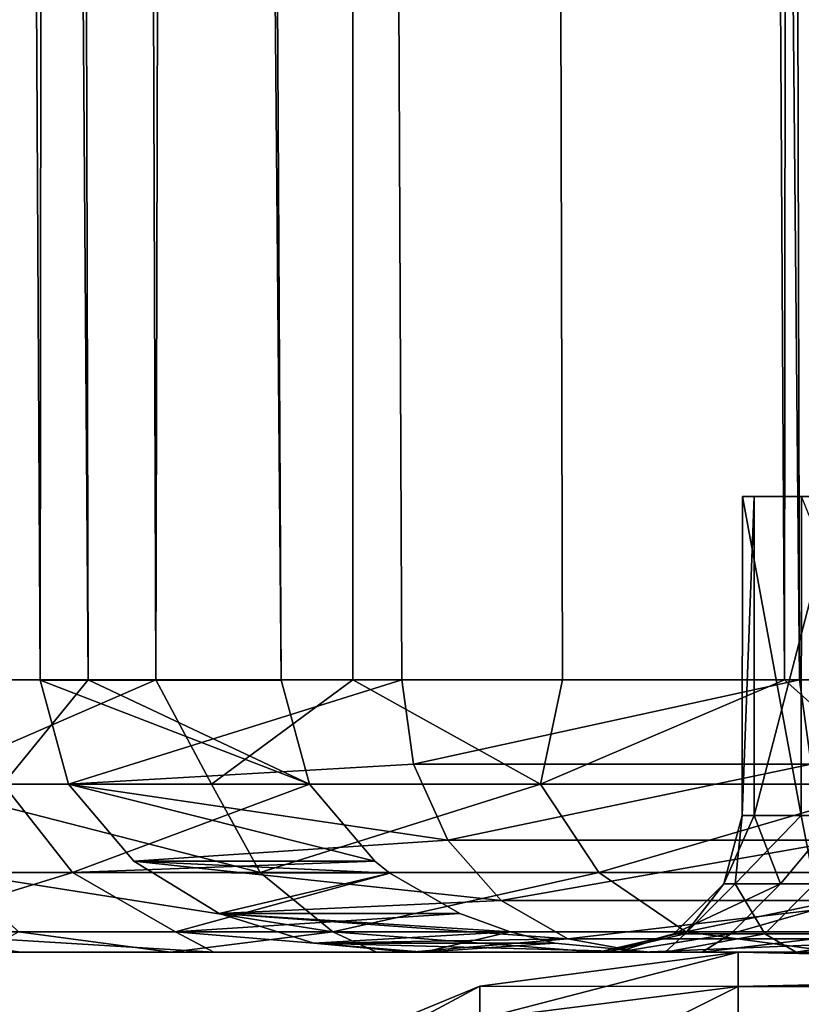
# Model space of a CAD drawing. Header units: millimetres. Extents: x -39 to 39, y -2 to 145.
# Tile 281 of 656: x -15.439 to -14.581, y 37.943 to 39.023. Entities that reach past the tile are written whole.
import ezdxf

# ---------------------------------------------------------------- set-up
doc = ezdxf.new("R2010")
doc.units = ezdxf.units.MM
doc.header["$LTSCALE"] = 65.185185
for name, color, linetype in [('11', 7, 'CONTINUOUS'), ('12', 7, 'CONTINUOUS'), ('120', 7, 'CONTINUOUS'), ('128', 7, 'CONTINUOUS'), ('129', 7, 'CONTINUOUS'), ('130', 7, 'CONTINUOUS'), ('148', 7, 'CONTINUOUS'), ('149', 7, 'CONTINUOUS'), ('151', 7, 'CONTINUOUS'), ('42', 7, 'CONTINUOUS'), ('45', 7, 'CONTINUOUS'), ('61', 7, 'CONTINUOUS'), ('633', 7, 'CONTINUOUS'), ('634', 7, 'CONTINUOUS'), ('637', 7, 'CONTINUOUS'), ('638', 7, 'CONTINUOUS'), ('66', 7, 'CONTINUOUS')]:
    doc.layers.add(name, color=color, linetype=linetype)

msp = doc.modelspace()

# ---------------------------------------------------------------- linework, layer by layer
at = {"layer": '11', "color": 7, "linetype": 'Continuous'}
for points in [[(-16.703, 38, 1.7661), (-16.4617, 38, 1.2088), (-14.7822, 38, 0.7248), (-16.703, 38, 1.7661)], [(-16.6524, 38, 2.1927), (-16.703, 38, 1.7661), (-14.7822, 38, 0.7248), (-16.6524, 38, 2.1927)], [(-16.5911, 38, 2.6164), (-16.6524, 38, 2.1927), (-14.6898, 38, 1.801), (-16.5911, 38, 2.6164)], [(-14.6898, 38, 1.801), (-16.6524, 38, 2.1927), (-14.7822, 38, 0.7248), (-14.6898, 38, 1.801)], [(-16.4964, 38, 3.1589), (-16.5911, 38, 2.6164), (-14.6898, 38, 1.801), (-16.4964, 38, 3.1589)], [(-16.5058, 38, 0.0622), (-16.4982, 38, -0.5092), (-14.7303, 38, -1.4348), (-16.5058, 38, 0.0622)], [(-16.4937, 38, 0.6349), (-16.5058, 38, 0.0622), (-14.7955, 38, -0.3559), (-16.4937, 38, 0.6349)], [(-14.7955, 38, -0.3559), (-16.5058, 38, 0.0622), (-14.7303, 38, -1.4348), (-14.7955, 38, -0.3559)], [(-16.4982, 38, -0.5092), (-16.4707, 38, -1.0793), (-14.7303, 38, -1.4348), (-16.4982, 38, -0.5092)], [(-16.2137, 38, 3.093), (-16.4964, 38, 3.1589), (-14.6898, 38, 1.801), (-16.2137, 38, 3.093)], [(-16.4617, 38, 1.2088), (-16.4937, 38, 0.6349), (-14.7822, 38, 0.7248), (-16.4617, 38, 1.2088)], [(-14.7822, 38, 0.7248), (-16.4937, 38, 0.6349), (-14.7955, 38, -0.3559), (-14.7822, 38, 0.7248)], [(-16.4707, 38, -1.0793), (-16.4235, 38, -1.6482), (-14.5863, 38, -2.5045), (-16.4707, 38, -1.0793)], [(-14.7303, 38, -1.4348), (-16.4707, 38, -1.0793), (-14.5863, 38, -2.5045), (-14.7303, 38, -1.4348)], [(-16.4496, 38, -3.3945), (-16.3295, 38, -3.9319), (-14.0672, 38, -4.599), (-16.4496, 38, -3.3945)], [(-16.1631, 38, -3.3472), (-16.4496, 38, -3.3945), (-14.0672, 38, -4.599), (-16.1631, 38, -3.3472)], [(-16.4235, 38, -1.6482), (-16.3565, 38, -2.2158), (-14.5863, 38, -2.5045), (-16.4235, 38, -1.6482)], [(-16.3565, 38, -2.2158), (-16.2697, 38, -2.7821), (-14.3648, 38, -3.5626), (-16.3565, 38, -2.2158)], [(-14.5863, 38, -2.5045), (-16.3565, 38, -2.2158), (-14.3648, 38, -3.5626), (-14.5863, 38, -2.5045)], [(-16.3295, 38, -3.9319), (-16.2239, 38, -4.3468), (-13.694, 38, -5.6135), (-16.3295, 38, -3.9319)], [(-14.0672, 38, -4.599), (-16.3295, 38, -3.9319), (-13.694, 38, -5.6135), (-14.0672, 38, -4.599)], [(-16.2697, 38, -2.7821), (-16.1631, 38, -3.3472), (-14.3648, 38, -3.5626), (-16.2697, 38, -2.7821)], [(-16.2239, 38, -4.3468), (-16.1075, 38, -4.7603), (-13.694, 38, -5.6135), (-16.2239, 38, -4.3468)], [(-16.0959, 38, 3.6557), (-16.2137, 38, 3.093), (-14.5192, 38, 2.869), (-16.0959, 38, 3.6557)], [(-14.5192, 38, 2.869), (-16.2137, 38, 3.093), (-14.6898, 38, 1.801), (-14.5192, 38, 2.869)], [(-14.3648, 38, -3.5626), (-16.1631, 38, -3.3472), (-14.0672, 38, -4.599), (-14.3648, 38, -3.5626)], [(-16.1075, 38, -4.7603), (-15.6713, 38, -5.1828), (-13.694, 38, -5.6135), (-16.1075, 38, -4.7603)], [(-15.9594, 38, 4.212), (-16.0959, 38, 3.6557), (-14.5192, 38, 2.869), (-15.9594, 38, 4.212)], [(-15.8042, 38, 4.762), (-15.9594, 38, 4.212), (-14.2714, 38, 3.9193), (-15.8042, 38, 4.762)], [(-14.2714, 38, 3.9193), (-15.9594, 38, 4.212), (-14.5192, 38, 2.869), (-14.2714, 38, 3.9193)], [(-15.6301, 38, 5.3056), (-15.8042, 38, 4.762), (-14.2714, 38, 3.9193), (-15.6301, 38, 5.3056)], [(-15.6713, 38, -5.1828), (-15.481, 38, -5.7255), (-13.2492, 38, -6.5951), (-15.6713, 38, -5.1828)], [(-13.694, 38, -5.6135), (-15.6713, 38, -5.1828), (-13.2492, 38, -6.5951), (-13.694, 38, -5.6135)], [(-15.4373, 38, 5.8429), (-15.6301, 38, 5.3056), (-13.9472, 38, 4.9513), (-15.4373, 38, 5.8429)], [(-13.9472, 38, 4.9513), (-15.6301, 38, 5.3056), (-14.2714, 38, 3.9193), (-13.9472, 38, 4.9513)], [(-15.481, 38, -5.7255), (-15.273, 38, -6.2594), (-12.7324, 38, -7.5447), (-15.481, 38, -5.7255)], [(-13.2492, 38, -6.5951), (-15.481, 38, -5.7255), (-12.7324, 38, -7.5447), (-13.2492, 38, -6.5951)], [(-15.2256, 38, 6.3738), (-15.4373, 38, 5.8429), (-13.5495, 38, 5.9538), (-15.2256, 38, 6.3738)], [(-13.5495, 38, 5.9538), (-15.4373, 38, 5.8429), (-13.9472, 38, 4.9513), (-13.5495, 38, 5.9538)], [(-15.273, 38, -6.2594), (-15.0472, 38, -6.7844), (-12.1493, 38, -8.4517), (-15.273, 38, -6.2594)], [(-12.7324, 38, -7.5447), (-15.273, 38, -6.2594), (-12.1493, 38, -8.4517), (-12.7324, 38, -7.5447)], [(-14.9952, 38, 6.8983), (-15.2256, 38, 6.3738), (-13.5495, 38, 5.9538), (-14.9952, 38, 6.8983)], [(-15.0472, 38, -6.7844), (-14.8037, 38, -7.3007), (-12.1493, 38, -8.4517), (-15.0472, 38, -6.7844)], [(-15.0105, 38, 7.5363), (-14.746, 38, 7.4164), (-13.0784, 38, 6.9276), (-15.0105, 38, 7.5363)], [(-14.7557, 38, 8.0237), (-15.0105, 38, 7.5363), (-13.0784, 38, 6.9276), (-14.7557, 38, 8.0237)], [(-14.746, 38, 7.4164), (-14.9952, 38, 6.8983), (-13.0784, 38, 6.9276), (-14.746, 38, 7.4164)], [(-13.0784, 38, 6.9276), (-14.9952, 38, 6.8983), (-13.5495, 38, 5.9538), (-13.0784, 38, 6.9276)], [(-14.8037, 38, -7.3007), (-14.5424, 38, -7.8082), (-11.4992, 38, -9.317), (-14.8037, 38, -7.3007)], [(-12.1493, 38, -8.4517), (-14.8037, 38, -7.3007), (-11.4992, 38, -9.317), (-12.1493, 38, -8.4517)], [(-14.5457, 38, 8.3984), (-14.7557, 38, 8.0237), (-12.5393, 38, 7.8615), (-14.5457, 38, 8.3984)], [(-12.5393, 38, 7.8615), (-14.7557, 38, 8.0237), (-13.0784, 38, 6.9276), (-12.5393, 38, 7.8615)]]:
    msp.add_3dface(points, dxfattribs=at)
at = {"layer": '12', "color": 7, "linetype": 'Continuous'}
for points in [[(-15.5676, 121, 7.0632), (-15.9983, 121, 6.0244), (-15.3633, 38.299, 6.8126), (-15.5676, 121, 7.0632)], [(-15.3633, 38.299, 6.8126), (-15.9983, 121, 6.0244), (-15.561, 38.299, 6.3481), (-15.3633, 38.299, 6.8126)], [(-15.5724, 121, -7.0526), (-15.0751, 121, -8.0611), (-15.2893, 38.299, -6.9771), (-15.5724, 121, -7.0526)], [(-15.492, 38.299, -6.5147), (-15.5724, 121, -7.0526), (-15.2893, 38.299, -6.9771), (-15.492, 38.299, -6.5147)], [(-15.1518, 38.2987, 7.2709), (-15.5676, 121, 7.0632), (-15.3633, 38.299, 6.8126), (-15.1518, 38.2987, 7.2709)], [(-15.2893, 38.299, -6.9771), (-15.0751, 121, -8.0611), (-15.0729, 38.299, -7.4332), (-15.2893, 38.299, -6.9771)], [(-15.0751, 121, -8.0611), (-14.5125, 121, -9.0347), (-14.5993, 38.299, -8.3248), (-15.0751, 121, -8.0611)], [(-15.0729, 38.299, -7.4332), (-15.0751, 121, -8.0611), (-14.8428, 38.299, -7.8826), (-15.0729, 38.299, -7.4332)], [(-14.8428, 38.299, -7.8826), (-15.0751, 121, -8.0611), (-14.5993, 38.299, -8.3248), (-14.8428, 38.299, -7.8826)], [(-14.5993, 38.299, -8.3248), (-14.5125, 121, -9.0347), (-14.3427, 38.299, -8.7596), (-14.5993, 38.299, -8.3248)]]:
    msp.add_3dface(points, dxfattribs=at)
at = {"layer": '120', "color": 7, "linetype": 'Continuous'}
for points in [[(-15.492, 38.299, -6.5147), (-15.2893, 38.299, -6.9771), (-15.5531, 38.1845, -6.3061), (-15.492, 38.299, -6.5147)], [(-15.5531, 38.1845, -6.3061), (-15.2893, 38.299, -6.9771), (-15.2282, 38.1845, -7.0547), (-15.5531, 38.1845, -6.3061)], [(-15.2893, 38.299, -6.9771), (-15.0729, 38.299, -7.4332), (-15.2282, 38.1845, -7.0547), (-15.2893, 38.299, -6.9771)], [(-15.2282, 38.1845, -7.0547), (-15.0729, 38.299, -7.4332), (-14.8672, 38.1845, -7.7867), (-15.2282, 38.1845, -7.0547)], [(-15.0729, 38.299, -7.4332), (-14.8428, 38.299, -7.8826), (-14.8672, 38.1845, -7.7867), (-15.0729, 38.299, -7.4332)], [(-14.8428, 38.299, -7.8826), (-14.5993, 38.299, -8.3248), (-14.8672, 38.1845, -7.7867), (-14.8428, 38.299, -7.8826)], [(-14.8672, 38.1845, -7.7867), (-14.5993, 38.299, -8.3248), (-14.4711, 38.1845, -8.5002), (-14.8672, 38.1845, -7.7867)], [(-14.5993, 38.299, -8.3248), (-14.3427, 38.299, -8.7596), (-14.4711, 38.1845, -8.5002), (-14.5993, 38.299, -8.3248)], [(-15.5531, 38.1845, -6.3061), (-15.2282, 38.1845, -7.0547), (-15.1747, 38.0874, -7.015), (-15.5531, 38.1845, -6.3061)], [(-15.508, 38.0874, -6.2437), (-15.5531, 38.1845, -6.3061), (-15.1747, 38.0874, -7.015), (-15.508, 38.0874, -6.2437)], [(-15.2282, 38.1845, -7.0547), (-14.8672, 38.1845, -7.7867), (-15.1747, 38.0874, -7.015), (-15.2282, 38.1845, -7.0547)], [(-15.1747, 38.0874, -7.015), (-14.8672, 38.1845, -7.7867), (-14.8031, 38.0874, -7.7685), (-15.1747, 38.0874, -7.015)], [(-14.8672, 38.1845, -7.7867), (-14.4711, 38.1845, -8.5002), (-14.8031, 38.0874, -7.7685), (-14.8672, 38.1845, -7.7867)], [(-14.8031, 38.0874, -7.7685), (-14.4711, 38.1845, -8.5002), (-14.3941, 38.0874, -8.5024), (-14.8031, 38.0874, -7.7685)], [(-15.508, 38.0874, -6.2437), (-15.1747, 38.0874, -7.015), (-15.0948, 38.0226, -6.956), (-15.508, 38.0874, -6.2437)], [(-15.44, 38.0226, -6.1517), (-15.508, 38.0874, -6.2437), (-15.0948, 38.0226, -6.956), (-15.44, 38.0226, -6.1517)], [(-15.1747, 38.0874, -7.015), (-14.8031, 38.0874, -7.7685), (-15.0948, 38.0226, -6.956), (-15.1747, 38.0874, -7.015)], [(-15.0948, 38.0226, -6.956), (-14.8031, 38.0874, -7.7685), (-14.7077, 38.0226, -7.7409), (-15.0948, 38.0226, -6.956)], [(-14.8031, 38.0874, -7.7685), (-14.3941, 38.0874, -8.5024), (-14.7077, 38.0226, -7.7409), (-14.8031, 38.0874, -7.7685)], [(-14.7077, 38.0226, -7.7409), (-14.3941, 38.0874, -8.5024), (-14.2798, 38.0226, -8.5044), (-14.7077, 38.0226, -7.7409)], [(-15.273, 38, -6.2594), (-15.481, 38, -5.7255), (-15.44, 38.0226, -6.1517), (-15.273, 38, -6.2594)], [(-15.273, 38, -6.2594), (-15.44, 38.0226, -6.1517), (-15.0948, 38.0226, -6.956), (-15.273, 38, -6.2594)], [(-15.0472, 38, -6.7844), (-15.273, 38, -6.2594), (-15.0948, 38.0226, -6.956), (-15.0472, 38, -6.7844)], [(-14.8037, 38, -7.3007), (-15.0472, 38, -6.7844), (-15.0948, 38.0226, -6.956), (-14.8037, 38, -7.3007)], [(-14.8037, 38, -7.3007), (-15.0948, 38.0226, -6.956), (-14.7077, 38.0226, -7.7409), (-14.8037, 38, -7.3007)], [(-14.5424, 38, -7.8082), (-14.8037, 38, -7.3007), (-14.7077, 38.0226, -7.7409), (-14.5424, 38, -7.8082)], [(-14.5424, 38, -7.8082), (-14.7077, 38.0226, -7.7409), (-14.2798, 38.0226, -8.5044), (-14.5424, 38, -7.8082)]]:
    msp.add_3dface(points, dxfattribs=at)
at = {"layer": '128', "color": 7, "linetype": 'Continuous'}
for points in [[(-15.3633, 38.299, 6.8126), (-15.561, 38.299, 6.3481), (-15.4568, 38.1845, 6.5386), (-15.3633, 38.299, 6.8126)], [(-15.1207, 38.1845, 7.2822), (-15.3633, 38.299, 6.8126), (-15.4568, 38.1845, 6.5386), (-15.1207, 38.1845, 7.2822)], [(-15.1518, 38.2987, 7.2709), (-15.3633, 38.299, 6.8126), (-15.1207, 38.1845, 7.2822), (-15.1518, 38.2987, 7.2709)], [(-15.3808, 38.0874, 6.5509), (-15.4568, 38.1845, 6.5386), (-15.6905, 38.0874, 5.7698), (-15.3808, 38.0874, 6.5509)], [(-15.1207, 38.1845, 7.2822), (-15.4568, 38.1845, 6.5386), (-15.3808, 38.0874, 6.5509), (-15.1207, 38.1845, 7.2822)], [(-15.049, 38.1, 7.3082), (-15.1207, 38.1845, 7.2822), (-15.3808, 38.0874, 6.5509), (-15.049, 38.1, 7.3082)], [(-15.0324, 38.0869, 7.3144), (-15.049, 38.1, 7.3082), (-15.3808, 38.0874, 6.5509), (-15.0324, 38.0869, 7.3144)], [(-15.3808, 38.0874, 6.5509), (-15.6905, 38.0874, 5.7698), (-15.5922, 38.0226, 5.755), (-15.3808, 38.0874, 6.5509)], [(-15.2677, 38.0226, 6.5678), (-15.3808, 38.0874, 6.5509), (-15.5922, 38.0226, 5.755), (-15.2677, 38.0226, 6.5678)], [(-15.0324, 38.0869, 7.3144), (-15.3808, 38.0874, 6.5509), (-15.2677, 38.0226, 6.5678), (-15.0324, 38.0869, 7.3144)], [(-14.9554, 38.0427, 7.3419), (-15.0324, 38.0869, 7.3144), (-15.2677, 38.0226, 6.5678), (-14.9554, 38.0427, 7.3419)], [(-14.9004, 38.0224, 7.3616), (-14.9554, 38.0427, 7.3419), (-15.2677, 38.0226, 6.5678), (-14.9004, 38.0224, 7.3616)], [(-15.6301, 38, 5.3056), (-15.4373, 38, 5.8429), (-15.5922, 38.0226, 5.755), (-15.6301, 38, 5.3056)], [(-15.4373, 38, 5.8429), (-15.2256, 38, 6.3738), (-15.5922, 38.0226, 5.755), (-15.4373, 38, 5.8429)], [(-15.2256, 38, 6.3738), (-15.2677, 38.0226, 6.5678), (-15.5922, 38.0226, 5.755), (-15.2256, 38, 6.3738)], [(-15.2256, 38, 6.3738), (-14.9952, 38, 6.8983), (-15.2677, 38.0226, 6.5678), (-15.2256, 38, 6.3738)], [(-14.9952, 38, 6.8983), (-14.9004, 38.0224, 7.3616), (-15.2677, 38.0226, 6.5678), (-14.9952, 38, 6.8983)], [(-14.9004, 38.0224, 7.3616), (-14.9952, 38, 6.8983), (-14.8512, 38.0102, 7.3791), (-14.9004, 38.0224, 7.3616)], [(-14.9952, 38, 6.8983), (-14.746, 38, 7.4164), (-14.8512, 38.0102, 7.3791), (-14.9952, 38, 6.8983)]]:
    msp.add_3dface(points, dxfattribs=at)
at = {"layer": '129', "color": 7, "linetype": 'Continuous'}
for points in [[(-15.4161, 38.2987, 7.3907), (-15.1518, 38.2987, 7.2709), (-15.1207, 38.1845, 7.2822), (-15.4161, 38.2987, 7.3907)], [(-15.4161, 38.2987, 7.3907), (-15.1207, 38.1845, 7.2822), (-15.3851, 38.1846, 7.402), (-15.4161, 38.2987, 7.3907)], [(-15.1207, 38.1845, 7.2822), (-15.049, 38.1, 7.3082), (-15.3851, 38.1846, 7.402), (-15.1207, 38.1845, 7.2822)], [(-15.3851, 38.1846, 7.402), (-15.049, 38.1, 7.3082), (-15.3133, 38.1, 7.428), (-15.3851, 38.1846, 7.402)], [(-15.049, 38.1, 7.3082), (-15.0324, 38.0869, 7.3144), (-15.3133, 38.1, 7.428), (-15.049, 38.1, 7.3082)], [(-15.3133, 38.1, 7.428), (-15.0324, 38.0869, 7.3144), (-15.2198, 38.0427, 7.4617), (-15.3133, 38.1, 7.428)], [(-15.0324, 38.0869, 7.3144), (-14.9554, 38.0427, 7.3419), (-15.2198, 38.0427, 7.4617), (-15.0324, 38.0869, 7.3144)], [(-14.9554, 38.0427, 7.3419), (-14.9004, 38.0224, 7.3616), (-15.2198, 38.0427, 7.4617), (-14.9554, 38.0427, 7.3419)], [(-15.2198, 38.0427, 7.4617), (-14.9004, 38.0224, 7.3616), (-15.1157, 38.0102, 7.4989), (-15.2198, 38.0427, 7.4617)], [(-14.9004, 38.0224, 7.3616), (-14.8512, 38.0102, 7.3791), (-15.1157, 38.0102, 7.4989), (-14.9004, 38.0224, 7.3616)], [(-14.746, 38, 7.4164), (-15.0105, 38, 7.5363), (-15.1157, 38.0102, 7.4989), (-14.746, 38, 7.4164)], [(-14.8512, 38.0102, 7.3791), (-14.746, 38, 7.4164), (-15.1157, 38.0102, 7.4989), (-14.8512, 38.0102, 7.3791)]]:
    msp.add_3dface(points, dxfattribs=at)
at = {"layer": '130', "color": 7, "linetype": 'Continuous'}
for points in [[(-15.0194, 38.2988, 8.1668), (-15.4161, 38.2987, 7.3907), (-15.3851, 38.1846, 7.402), (-15.0194, 38.2988, 8.1668)], [(-15.0194, 38.2988, 8.1668), (-15.3851, 38.1846, 7.402), (-15.0063, 38.2064, 8.1596), (-15.0194, 38.2988, 8.1668)], [(-14.5828, 38.2988, 8.9231), (-15.0194, 38.2988, 8.1668), (-15.0063, 38.2064, 8.1596), (-14.5828, 38.2988, 8.9231)], [(-14.5828, 38.2988, 8.9231), (-15.0063, 38.2064, 8.1596), (-14.57, 38.2064, 8.9153), (-14.5828, 38.2988, 8.9231)], [(-14.1086, 38.2987, 9.6554), (-14.5828, 38.2988, 8.9231), (-14.57, 38.2064, 8.9153), (-14.1086, 38.2987, 9.6554)], [(-15.0063, 38.2064, 8.1596), (-15.3851, 38.1846, 7.402), (-14.9687, 38.1231, 8.1392), (-15.0063, 38.2064, 8.1596)], [(-15.0063, 38.2064, 8.1596), (-14.9687, 38.1231, 8.1392), (-14.57, 38.2064, 8.9153), (-15.0063, 38.2064, 8.1596)], [(-14.57, 38.2064, 8.9153), (-14.9687, 38.1231, 8.1392), (-14.5336, 38.1231, 8.893), (-14.57, 38.2064, 8.9153)], [(-15.3851, 38.1846, 7.402), (-15.3133, 38.1, 7.428), (-14.9687, 38.1231, 8.1392), (-15.3851, 38.1846, 7.402)], [(-14.9687, 38.1231, 8.1392), (-15.3133, 38.1, 7.428), (-14.9104, 38.057, 8.1075), (-14.9687, 38.1231, 8.1392)], [(-14.9687, 38.1231, 8.1392), (-14.9104, 38.057, 8.1075), (-14.5336, 38.1231, 8.893), (-14.9687, 38.1231, 8.1392)], [(-14.5336, 38.1231, 8.893), (-14.9104, 38.057, 8.1075), (-14.477, 38.057, 8.8583), (-14.5336, 38.1231, 8.893)], [(-15.3133, 38.1, 7.428), (-15.2198, 38.0427, 7.4617), (-14.9104, 38.057, 8.1075), (-15.3133, 38.1, 7.428)], [(-14.9104, 38.057, 8.1075), (-15.2198, 38.0427, 7.4617), (-14.8371, 38.0146, 8.0676), (-14.9104, 38.057, 8.1075)], [(-14.9104, 38.057, 8.1075), (-14.8371, 38.0146, 8.0676), (-14.477, 38.057, 8.8583), (-14.9104, 38.057, 8.1075)], [(-14.477, 38.057, 8.8583), (-14.8371, 38.0146, 8.0676), (-14.4058, 38.0146, 8.8148), (-14.477, 38.057, 8.8583)], [(-15.2198, 38.0427, 7.4617), (-15.1157, 38.0102, 7.4989), (-14.8371, 38.0146, 8.0676), (-15.2198, 38.0427, 7.4617)], [(-15.1157, 38.0102, 7.4989), (-15.0105, 38, 7.5363), (-14.8371, 38.0146, 8.0676), (-15.1157, 38.0102, 7.4989)], [(-15.0105, 38, 7.5363), (-14.7557, 38, 8.0237), (-14.8371, 38.0146, 8.0676), (-15.0105, 38, 7.5363)], [(-14.8371, 38.0146, 8.0676), (-14.7557, 38, 8.0237), (-14.4058, 38.0146, 8.8148), (-14.8371, 38.0146, 8.0676)], [(-14.7557, 38, 8.0237), (-14.5457, 38, 8.3984), (-14.4058, 38.0146, 8.8148), (-14.7557, 38, 8.0237)]]:
    msp.add_3dface(points, dxfattribs=at)
at = {"layer": '148', "color": 7, "linetype": 'Continuous'}
for points in [[(-13.344, 38.5, 1.2234), (-13.2201, 38.5, 2.1871), (-14.6455, 38.5, -0.3578), (-13.344, 38.5, 1.2234)], [(-14.5805, 38.5, -1.4238), (-13.344, 38.5, 1.2234), (-14.6455, 38.5, -0.3578), (-14.5805, 38.5, -1.4238)], [(-13.2201, 38.5, 2.1871), (-13.0285, 38.5, 3.1335), (-14.6455, 38.5, -0.3578), (-13.2201, 38.5, 2.1871)], [(-14.6455, 38.5, -0.3578), (-13.0285, 38.5, 3.1335), (-14.6324, 38.5, 0.7139), (-14.6455, 38.5, -0.3578)], [(-13.0285, 38.5, 3.1335), (-12.7685, 38.5, 4.0647), (-14.6324, 38.5, 0.7139), (-13.0285, 38.5, 3.1335)], [(-12.7685, 38.5, 4.0647), (-12.4412, 38.5, 4.9774), (-14.6324, 38.5, 0.7139), (-12.7685, 38.5, 4.0647)], [(-12.4412, 38.5, 4.9774), (-12.05, 38.5, 5.8612), (-14.6324, 38.5, 0.7139), (-12.4412, 38.5, 4.9774)], [(-14.6324, 38.5, 0.7139), (-12.05, 38.5, 5.8612), (-14.5416, 38.5, 1.7789), (-14.6324, 38.5, 0.7139)]]:
    msp.add_3dface(points, dxfattribs=at)
at = {"layer": '149', "color": 7, "linetype": 'Continuous'}
for points in [[(-14.6455, 38.5, -0.3578), (-14.6324, 38.5, 0.7139), (-14.6458, 38.15, -0.3513), (-14.6455, 38.5, -0.3578)], [(-14.5811, 38.15, -1.4188), (-14.6455, 38.5, -0.3578), (-14.6458, 38.15, -0.3513), (-14.5811, 38.15, -1.4188)], [(-14.6458, 38.15, -0.3513), (-14.6324, 38.5, 0.7139), (-14.6324, 38.15, 0.7182), (-14.6458, 38.15, -0.3513)], [(-14.5805, 38.5, -1.4238), (-14.6455, 38.5, -0.3578), (-14.5811, 38.15, -1.4188), (-14.5805, 38.5, -1.4238)], [(-14.6324, 38.5, 0.7139), (-14.5416, 38.5, 1.7789), (-14.6324, 38.15, 0.7182), (-14.6324, 38.5, 0.7139)], [(-14.6324, 38.15, 0.7182), (-14.5416, 38.5, 1.7789), (-14.541, 38.15, 1.7839), (-14.6324, 38.15, 0.7182)], [(-14.4388, 38.15, -2.4784), (-14.5805, 38.5, -1.4238), (-14.5811, 38.15, -1.4188), (-14.4388, 38.15, -2.4784)]]:
    msp.add_3dface(points, dxfattribs=at)
at = {"layer": '151', "color": 7, "linetype": 'Continuous'}
for points in [[(-14.6458, 38.15, -0.3513), (-14.6324, 38.15, 0.7182), (-14.6659, 38.0751, 0.3491), (-14.6458, 38.15, -0.3513)], [(-14.6458, 38.15, -0.3513), (-14.6659, 38.0751, 0.3491), (-14.6534, 38.0751, -0.698), (-14.6458, 38.15, -0.3513)], [(-14.6324, 38.15, 0.7182), (-14.6036, 38.0751, 1.3945), (-14.6659, 38.0751, 0.3491), (-14.6324, 38.15, 0.7182)], [(-14.5811, 38.15, -1.4188), (-14.6458, 38.15, -0.3513), (-14.6534, 38.0751, -0.698), (-14.5811, 38.15, -1.4188)], [(-14.5811, 38.15, -1.4188), (-14.6534, 38.0751, -0.698), (-14.5663, 38.0751, -1.7416), (-14.5811, 38.15, -1.4188)], [(-14.6324, 38.15, 0.7182), (-14.541, 38.15, 1.7839), (-14.6036, 38.0751, 1.3945), (-14.6324, 38.15, 0.7182)], [(-14.541, 38.15, 1.7839), (-14.4669, 38.0751, 2.4327), (-14.6036, 38.0751, 1.3945), (-14.541, 38.15, 1.7839)], [(-14.4388, 38.15, -2.4784), (-14.5811, 38.15, -1.4188), (-14.5663, 38.0751, -1.7416), (-14.4388, 38.15, -2.4784)], [(-14.6583, 38.0201, 1.3997), (-14.7208, 38.0201, 0.3504), (-14.6036, 38.0751, 1.3945), (-14.6583, 38.0201, 1.3997)], [(-14.7208, 38.0201, 0.3504), (-14.7083, 38.0201, -0.7006), (-14.6659, 38.0751, 0.3491), (-14.7208, 38.0201, 0.3504)], [(-14.6036, 38.0751, 1.3945), (-14.7208, 38.0201, 0.3504), (-14.6659, 38.0751, 0.3491), (-14.6036, 38.0751, 1.3945)], [(-14.7083, 38.0201, -0.7006), (-14.6209, 38.0201, -1.7481), (-14.6534, 38.0751, -0.698), (-14.7083, 38.0201, -0.7006)], [(-14.6659, 38.0751, 0.3491), (-14.7083, 38.0201, -0.7006), (-14.6534, 38.0751, -0.698), (-14.6659, 38.0751, 0.3491)], [(-14.5211, 38.0201, 2.4418), (-14.6583, 38.0201, 1.3997), (-14.4669, 38.0751, 2.4327), (-14.5211, 38.0201, 2.4418)], [(-14.4669, 38.0751, 2.4327), (-14.6583, 38.0201, 1.3997), (-14.6036, 38.0751, 1.3945), (-14.4669, 38.0751, 2.4327)], [(-14.6534, 38.0751, -0.698), (-14.6209, 38.0201, -1.7481), (-14.5663, 38.0751, -1.7416), (-14.6534, 38.0751, -0.698)], [(-14.6209, 38.0201, -1.7481), (-14.4589, 38.0201, -2.7867), (-14.5663, 38.0751, -1.7416), (-14.6209, 38.0201, -1.7481)], [(-14.7822, 38, 0.7248), (-14.7955, 38, -0.3559), (-14.7208, 38.0201, 0.3504), (-14.7822, 38, 0.7248)], [(-14.7955, 38, -0.3559), (-14.7303, 38, -1.4348), (-14.7083, 38.0201, -0.7006), (-14.7955, 38, -0.3559)], [(-14.7208, 38.0201, 0.3504), (-14.7955, 38, -0.3559), (-14.7083, 38.0201, -0.7006), (-14.7208, 38.0201, 0.3504)], [(-14.6898, 38, 1.801), (-14.7822, 38, 0.7248), (-14.6583, 38.0201, 1.3997), (-14.6898, 38, 1.801)], [(-14.6583, 38.0201, 1.3997), (-14.7822, 38, 0.7248), (-14.7208, 38.0201, 0.3504), (-14.6583, 38.0201, 1.3997)], [(-14.7303, 38, -1.4348), (-14.5863, 38, -2.5045), (-14.6209, 38.0201, -1.7481), (-14.7303, 38, -1.4348)], [(-14.7083, 38.0201, -0.7006), (-14.7303, 38, -1.4348), (-14.6209, 38.0201, -1.7481), (-14.7083, 38.0201, -0.7006)], [(-14.5192, 38, 2.869), (-14.6898, 38, 1.801), (-14.5211, 38.0201, 2.4418), (-14.5192, 38, 2.869)], [(-14.5211, 38.0201, 2.4418), (-14.6898, 38, 1.801), (-14.6583, 38.0201, 1.3997), (-14.5211, 38.0201, 2.4418)], [(-14.6209, 38.0201, -1.7481), (-14.5863, 38, -2.5045), (-14.4589, 38.0201, -2.7867), (-14.6209, 38.0201, -1.7481)], [(-14.5863, 38, -2.5045), (-14.3648, 38, -3.5626), (-14.4589, 38.0201, -2.7867), (-14.5863, 38, -2.5045)]]:
    msp.add_3dface(points, dxfattribs=at)
at = {"layer": '42', "color": 7, "linetype": 'Continuous'}
for points in [[(-15.3595, 121, 8.2131), (-15.8614, 121, 7.1963), (-15.4161, 38.2987, 7.3907), (-15.3595, 121, 8.2131)], [(-15.3595, 121, 8.2131), (-15.4161, 38.2987, 7.3907), (-15.0194, 38.2988, 8.1668), (-15.3595, 121, 8.2131)], [(-14.7925, 121, 9.1952), (-15.3595, 121, 8.2131), (-14.5828, 38.2988, 8.9231), (-14.7925, 121, 9.1952)], [(-14.5828, 38.2988, 8.9231), (-15.3595, 121, 8.2131), (-15.0194, 38.2988, 8.1668), (-14.5828, 38.2988, 8.9231)], [(-14.1628, 121, 10.1382), (-14.7925, 121, 9.1952), (-14.1086, 38.2987, 9.6554), (-14.1628, 121, 10.1382)], [(-14.1086, 38.2987, 9.6554), (-14.7925, 121, 9.1952), (-14.5828, 38.2988, 8.9231), (-14.1086, 38.2987, 9.6554)]]:
    msp.add_3dface(points, dxfattribs=at)
at = {"layer": '45', "color": 7, "linetype": 'Continuous'}
msp.add_3dface([(-14.7864, 121, -9.205), (-14.1561, 121, -10.1477), (-14.3195, 38.2987, -9.3397), (-14.7864, 121, -9.205)], dxfattribs=at)
at = {"layer": '61', "color": 7, "linetype": 'Continuous'}
for points in [[(-15.5676, 121, 7.0632), (-15.1518, 38.2987, 7.2709), (-15.8614, 121, 7.1963), (-15.5676, 121, 7.0632)], [(-15.8614, 121, 7.1963), (-15.1518, 38.2987, 7.2709), (-15.4161, 38.2987, 7.3907), (-15.8614, 121, 7.1963)]]:
    msp.add_3dface(points, dxfattribs=at)
at = {"layer": '633', "linetype": 'Continuous'}
for points in [[(-12.95, 38), (-12.9351, 37.9624, -0.2853), (-14.65, 38), (-12.95, 38)], [(-14.65, 38), (-12.9351, 37.9624, -0.2853), (-14.65, 37.9625, -0.2847), (-14.65, 38)], [(-14.65, 37.9625, -0.2847), (-12.9351, 37.9624, -0.2853), (-14.65, 37.8526, -0.55), (-14.65, 37.9625, -0.2847)], [(-12.9351, 37.9624, -0.2853), (-12.9211, 37.8522, -0.5507), (-14.65, 37.8526, -0.55), (-12.9351, 37.9624, -0.2853)]]:
    msp.add_3dface(points, dxfattribs=at)
at = {"layer": '634', "linetype": 'Continuous'}
for points in [[(-14.65, 38), (-14.65, 37.9625, -0.2847), (-14.9336, 37.9628), (-14.65, 38)], [(-14.9336, 37.9628), (-14.9336, 37.9266, -0.2751), (-15.1993, 37.8531), (-14.9336, 37.9628)], [(-14.9336, 37.9628), (-14.65, 37.9625, -0.2847), (-14.9336, 37.9266, -0.2751), (-14.9336, 37.9628)], [(-14.65, 37.9625, -0.2847), (-14.65, 37.8526, -0.55), (-14.9336, 37.9266, -0.2751), (-14.65, 37.9625, -0.2847)]]:
    msp.add_3dface(points, dxfattribs=at)
at = {"layer": '637', "linetype": 'Continuous'}
for points in [[(-12.9351, 37.9624, 0.2853), (-12.95, 38), (-14.65, 37.9625, 0.2847), (-12.9351, 37.9624, 0.2853)], [(-12.95, 38), (-14.65, 38), (-14.65, 37.9625, 0.2847), (-12.95, 38)], [(-14.65, 37.8526, 0.55), (-12.9351, 37.9624, 0.2853), (-14.65, 37.9625, 0.2847), (-14.65, 37.8526, 0.55)], [(-12.9211, 37.8522, 0.5507), (-12.9351, 37.9624, 0.2853), (-14.65, 37.8526, 0.55), (-12.9211, 37.8522, 0.5507)]]:
    msp.add_3dface(points, dxfattribs=at)
at = {"layer": '638', "linetype": 'Continuous'}
for points in [[(-14.65, 37.9625, 0.2847), (-14.65, 38), (-14.9336, 37.9266, 0.2751), (-14.65, 37.9625, 0.2847)], [(-14.65, 38), (-14.9336, 37.9628), (-14.9336, 37.9266, 0.2751), (-14.65, 38)], [(-14.9336, 37.9266, 0.2751), (-14.9336, 37.9628), (-15.1993, 37.8206, 0.2467), (-14.9336, 37.9266, 0.2751)], [(-14.9336, 37.9628), (-15.1993, 37.8531), (-15.1993, 37.8206, 0.2467), (-14.9336, 37.9628)], [(-14.9336, 37.8204, 0.5314), (-14.65, 37.9625, 0.2847), (-14.9336, 37.9266, 0.2751), (-14.9336, 37.8204, 0.5314)], [(-14.65, 37.8526, 0.55), (-14.65, 37.9625, 0.2847), (-14.9336, 37.8204, 0.5314), (-14.65, 37.8526, 0.55)]]:
    msp.add_3dface(points, dxfattribs=at)
at = {"layer": '66', "color": 7, "linetype": 'Continuous'}
msp.add_3dface([(-14.5125, 121, -9.0347), (-14.7864, 121, -9.205), (-14.3195, 38.2987, -9.3397), (-14.5125, 121, -9.0347)], dxfattribs=at)

doc.saveas('drawing.dxf')
